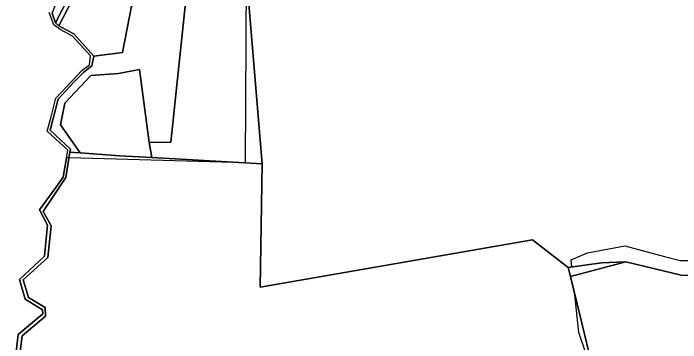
# Model space of a CAD drawing. Extents: x -477304 to -465429, y -1159113 to -1149210.
# Drawn here: x -476528.6 to -476142.7, y -1152073.3 to -1151883.2 of the extents above; entities that cross this region are included whole.
import ezdxf

# ---------------------------------------------------------------- set-up
doc = ezdxf.new("R2010")
doc.units = 0
for name, color, linetype in [('BPEJ_s', 7, 'Continuous'), ('ostatni_s', 7, 'Continuous'), ('PUPFL_s', 7, 'Continuous'), ('trav_porost_s', 7, 'Continuous'), ('voda_s', 7, 'Continuous'), ('zahrada_s', 7, 'Continuous')]:
    doc.layers.add(name, color=color, linetype=linetype)

msp = doc.modelspace()

# ---------------------------------------------------------------- linework, layer by layer
at = {"layer": 'BPEJ_s'}
for points in [[(-476394.05, -1151863.54), (-476394.5, -1151969.48), (-476496.43, -1151966.56), (-476497.86, -1151966.52), (-476499.75, -1151977.87), (-476504.03, -1151983.74), (-476513.51, -1151996.58), (-476508.85, -1152005.55), (-476509.8, -1152015.18), (-476510.62, -1152023.47), (-476525.04, -1152036.85), (-476521.86, -1152048.27), (-476511.69, -1152054.4), (-476511.64, -1152056.78), (-476525.87, -1152068.6), (-476528.64, -1152092.22)], [(-476394.05, -1151863.54), (-476394.5, -1151969.48), (-476496.43, -1151966.56), (-476497.86, -1151966.52), (-476497.14, -1151962.23), (-476509, -1151951.25), (-476506.87, -1151943.65), (-476503.99, -1151932.17), (-476494.7, -1151922.19), (-476489.01, -1151916.2), (-476484.57, -1151912.86), (-476483.92, -1151907.75), (-476494.34, -1151896.33), (-476501.63, -1151892.47), (-476505.21, -1151889.81), (-476507.96, -1151882.71)], [(-476120.87, -1152249), (-476146.74, -1152200.64), (-476167.13, -1152155.29), (-476182.36, -1152128.49), (-476188.37, -1152106.25), (-476194.23, -1152088.95), (-476197.48, -1152079.35), (-476201.5, -1152067.5), (-476203.83, -1152045.75), (-476206.44, -1152035.19), (-476207.76, -1152029.86), (-476205.56, -1152029.57), (-476206, -1152025.5), (-476196.5, -1152021.5), (-476175, -1152017.5), (-476152, -1152023.5), (-476143, -1152026), (-476125.5, -1152026)], [(-476206.44, -1152035.19), (-476207.76, -1152029.86), (-476205.56, -1152029.57), (-476206, -1152025.5), (-476196.5, -1152021.5), (-476175, -1152017.5), (-476152, -1152023.5), (-476143, -1152026), (-476125.5, -1152026)], [(-476120.87, -1152249), (-476146.74, -1152200.64), (-476167.13, -1152155.29), (-476182.36, -1152128.49), (-476188.37, -1152106.25), (-476194.23, -1152088.95), (-476197.48, -1152079.35), (-476201.5, -1152067.5), (-476203.83, -1152045.75), (-476206.44, -1152035.19)]]:
    msp.add_lwpolyline(points, dxfattribs=at)
at = {"layer": 'ostatni_s'}
msp.add_lwpolyline([(-476494.64, -1151875.37), (-476502.24, -1151890.32), (-476504.31, -1151888.74), (-476496.46, -1151873.51)], dxfattribs=at)
at = {"layer": 'PUPFL_s'}
for points in [[(-476450.06, -1151957.67), (-476437.51, -1151957.59), (-476427.78, -1151864.15), (-476396.13, -1151849.98), (-476392.94, -1151870.79), (-476384.71, -1151970.05), (-476448.59, -1151966.35)], [(-476498.81, -1151935.06), (-476483.83, -1151919.01), (-476467.8, -1151917.97), (-476455.6, -1151915.54), (-476450.06, -1151957.67), (-476448.59, -1151966.35), (-476467.31, -1151965.44), (-476489.97, -1151963.71), (-476501.31, -1151947.52)]]:
    msp.add_lwpolyline(points, close=True, dxfattribs=at)
for points in [[(-476089.5, -1151850.81), (-476100.8, -1151885.33), (-476126.62, -1151977), (-476133.63, -1152003.16), (-476138.02, -1152005.63), (-476129.89, -1152020.31), (-476118.43, -1152035.16), (-476142.31, -1152034.43), (-476174.44, -1152026.6), (-476188.44, -1152027.27), (-476207.76, -1152029.86), (-476228.37, -1152013.99), (-476385.93, -1152041.34), (-476384.71, -1151970.05), (-476392.94, -1151870.79)], [(-476526.48, -1152091.71), (-476523.56, -1152069.46), (-476510.02, -1152058.09), (-476510.24, -1152053.13), (-476519.87, -1152047.24), (-476522.95, -1152037.13), (-476508.7, -1152024.1), (-476506.73, -1152005.94), (-476511.48, -1151997.7), (-476498.32, -1151978.02), (-476495.91, -1151963.39), (-476493.19, -1151963.47), (-476489.97, -1151963.71), (-476467.31, -1151965.44), (-476448.59, -1151966.35), (-476384.71, -1151970.05), (-476385.93, -1152041.34), (-476228.37, -1152013.99), (-476207.76, -1152029.86), (-476206.44, -1152035.19), (-476200.77, -1152058.14), (-476195.69, -1152078.81)]]:
    msp.add_lwpolyline(points, dxfattribs=at)
at = {"layer": 'trav_porost_s'}
for points in [[(-476472.41, -1151854.4), (-476461.14, -1151853.04), (-476445.37, -1151866.13), (-476427.08, -1151859.28), (-476427.78, -1151864.15), (-476460.3, -1151879.11), (-476465.57, -1151905.76), (-476482.13, -1151907.87), (-476493.68, -1151895), (-476501.05, -1151891.14), (-476502.24, -1151890.32), (-476494.64, -1151875.37), (-476483.01, -1151867.01), (-476479.69, -1151851.06), (-476481.4, -1151837.21), (-476489.29, -1151822.02), (-476487.33, -1151821.26), (-476480.19, -1151818.51)], [(-476495.91, -1151963.39), (-476495.61, -1151961.58), (-476507.42, -1151950.67), (-476505.56, -1151943.94), (-476502.79, -1151932.81), (-476493.79, -1151923.13), (-476488.01, -1151917.32), (-476483.32, -1151913.53), (-476482.13, -1151907.87), (-476465.57, -1151905.76), (-476460.3, -1151879.11), (-476427.78, -1151864.15), (-476437.51, -1151957.59), (-476450.06, -1151957.67), (-476455.6, -1151915.54), (-476467.8, -1151917.97), (-476483.83, -1151919.01), (-476498.81, -1151935.06), (-476501.31, -1151947.52), (-476489.97, -1151963.71), (-476493.19, -1151963.47)], [(-476206.44, -1152035.19), (-476207.76, -1152029.86), (-476188.44, -1152027.27), (-476174.44, -1152026.6)], [(-476142.31, -1152034.43), (-476118.43, -1152035.16), (-476098.51, -1152083.5), (-476096.08, -1152102.39), (-476092.31, -1152132.65), (-476089.45, -1152154.81), (-476091.32, -1152167.94), (-476100.83, -1152177.75), (-476143.54, -1152199.03), (-476161.78, -1152158.99), (-476177.95, -1152127.71), (-476184.38, -1152103.85), (-476188.91, -1152104.23), (-476194.84, -1152082.29), (-476195.69, -1152078.81), (-476200.77, -1152058.14), (-476206.44, -1152035.19), (-476174.44, -1152026.6)]]:
    msp.add_lwpolyline(points, close=True, dxfattribs=at)
at = {"layer": 'voda_s'}
for points in [[(-476506.19, -1151883.12), (-476504.31, -1151888.74), (-476502.24, -1151890.32), (-476501.05, -1151891.14), (-476493.68, -1151895), (-476482.13, -1151907.87), (-476483.32, -1151913.53), (-476488.01, -1151917.32), (-476493.79, -1151923.13), (-476502.79, -1151932.81), (-476505.56, -1151943.94), (-476507.42, -1151950.67), (-476495.61, -1151961.58), (-476495.91, -1151963.39), (-476498.32, -1151978.02), (-476511.48, -1151997.7), (-476506.73, -1152005.94), (-476508.7, -1152024.1), (-476522.95, -1152037.13), (-476519.87, -1152047.24), (-476510.24, -1152053.13), (-476510.02, -1152058.09), (-476523.56, -1152069.46), (-476526.48, -1152091.71)], [(-476504.03, -1151983.74), (-476499.75, -1151977.87), (-476497.14, -1151962.23), (-476509, -1151951.25), (-476506.87, -1151943.65), (-476503.99, -1151932.17), (-476494.7, -1151922.19), (-476489.01, -1151916.2), (-476484.57, -1151912.86), (-476483.92, -1151907.75), (-476494.34, -1151896.33), (-476501.63, -1151892.47), (-476505.21, -1151889.81), (-476507.96, -1151882.71)], [(-476528.64, -1152092.22), (-476525.87, -1152068.6), (-476511.64, -1152056.78), (-476511.69, -1152054.4), (-476521.86, -1152048.27), (-476525.04, -1152036.85), (-476510.62, -1152023.47), (-476508.85, -1152005.55), (-476513.51, -1151996.58), (-476504.03, -1151983.74)]]:
    msp.add_lwpolyline(points, dxfattribs=at)
at = {"layer": 'zahrada_s'}
msp.add_lwpolyline([(-476503.53, -1151876.58), (-476499.78, -1151871.66), (-476501.42, -1151862.5), (-476504.06, -1151847.24), (-476500.37, -1151838.5), (-476510.08, -1151818.5), (-476503.92, -1151815.13), (-476499.14, -1151827.32), (-476492.45, -1151824.66), (-476491.05, -1151824.11), (-476483.76, -1151838.35), (-476482.08, -1151849.8), (-476485.25, -1151865.03), (-476496.46, -1151873.51), (-476504.31, -1151888.74), (-476506.19, -1151883.12)], close=True, dxfattribs=at)

doc.saveas('drawing.dxf')
